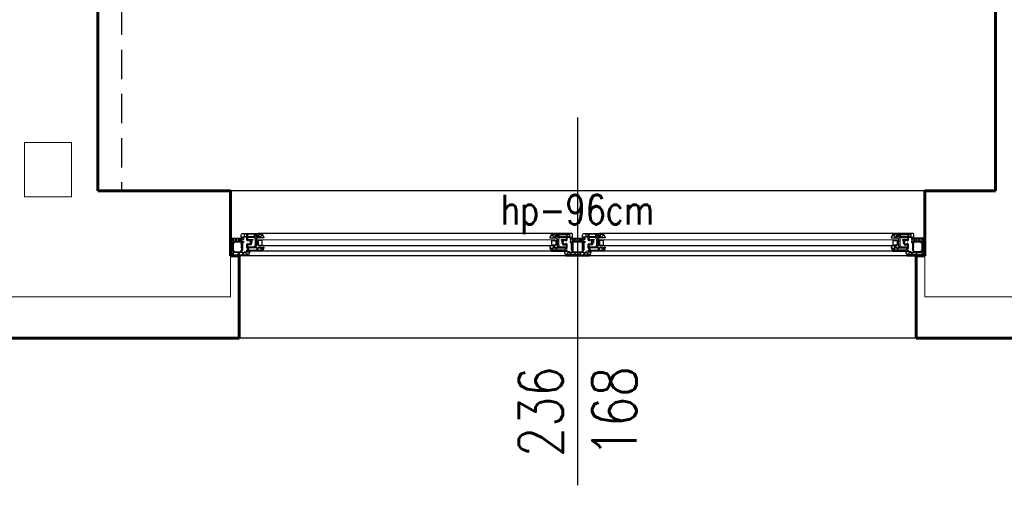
# Model space of a CAD drawing. Header units: millimetres. Extents: x 126553 to 403692, y -95821 to 38049.
# Tile 585 of 656: x 339762 to 340097, y 5943 to 6101. Entities that reach past the tile are written whole.
import ezdxf

# ---------------------------------------------------------------- set-up
doc = ezdxf.new("R2010")
doc.units = ezdxf.units.MM
doc.linetypes.add('DASHED', pattern=[15, 10, -5])
for name, color, linetype, lineweight in [('_(02 CIENKA)', 7, 'Continuous', 13), ('_(04 SREDNIA)', 7, 'Continuous', 25), ('_(05 SREDNIA DASHED)', 7, 'DASHED', 25), ('_(08 NAJGRUBSZA)', 7, 'Continuous', 60)]:
    doc.layers.add(name, color=color, linetype=linetype, lineweight=lineweight)
doc.styles.add('OPIS', font='romans.shx', dxfattribs={"width": 0.8})

# ---------------------------------------------------------------- blocks, each defined once
blk = doc.blocks.new('A$C26E57F26')
for p, q in [((6.000000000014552, 0), (113.9999999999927, 0)), ((122.0000000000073, 0), (229.9999999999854, -6.821210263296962e-13)), ((10.93402366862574, -1.599999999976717), (109.0659763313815, -1.599999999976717)), ((126.9340236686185, -1.599999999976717), (225.0659763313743, -1.599999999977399)), ((9.399999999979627, -7.599999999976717), (110.6000000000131, -7.599999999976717)), ((125.3999999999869, -7.599999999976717), (226.6000000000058, -7.599999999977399))]:
    blk.add_line(p, q)
for points in [[(0, 0), (0, -0.5), (0.25, -0.5), (0.25, -0.2999999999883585), (0.6500000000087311, -0.3000000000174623), (0.6499999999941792, -1), (0.2500000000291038, -0.8999999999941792), (0, -0.8999999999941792), (0, -1.399999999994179), (0.25, -1.399999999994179), (0.25, -1.209232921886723), (0.6500000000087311, -1.309232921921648), (0.6500000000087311, -4.690767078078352), (0.25, -4.790767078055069), (0.25, -4.599999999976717), (0, -4.599999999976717), (0, -5.099999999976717), (0.2500000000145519, -5.099999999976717), (0.6500000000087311, -5), (0.6499999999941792, -5.699999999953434), (0.25, -5.699999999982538), (0.25, -5.5), (0, -5.5), (0, -6), (4.5, -6), (4.5, -5.5), (4.25, -5.5), (4.25, -5.699999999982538), (3.75, -5.699999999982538), (3.75, -4.899999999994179, -0.4142135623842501), (3.850000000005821, -4.799999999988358), (3.999999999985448, -4.799999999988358), (4.25, -4.949999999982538), (4.5, -4.949999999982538), (4.5, -4.549999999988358), (4.150000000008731, -4.550000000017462), (4.149999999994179, -2.040983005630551), (3.900000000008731, -1.540983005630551, -0.6943257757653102), (4.822526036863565, -1.299999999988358), (6.465976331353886, -1.299999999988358), (6.465976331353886, -1.049999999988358), (6.000000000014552, 0), (0, 0)], [(236, 0), (236, -0.5), (235.75, -0.5), (235.75, -0.2999999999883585), (235.3499999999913, -0.3000000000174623), (235.3500000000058, -1), (235.7499999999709, -0.8999999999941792), (236, -0.8999999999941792), (236, -1.399999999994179), (235.75, -1.399999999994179), (235.75, -1.209232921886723), (235.3499999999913, -1.309232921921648), (235.3499999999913, -4.690767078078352), (235.75, -4.790767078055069), (235.75, -4.599999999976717), (236, -4.599999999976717), (236, -5.099999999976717), (235.7499999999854, -5.099999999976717), (235.3499999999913, -5), (235.3500000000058, -5.699999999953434), (235.75, -5.699999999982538), (235.75, -5.5), (236, -5.5), (236, -6), (231.5, -6), (231.5, -5.5), (231.75, -5.5), (231.75, -5.699999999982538), (232.25, -5.699999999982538), (232.25, -4.899999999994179, 0.4142135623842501), (232.1499999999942, -4.799999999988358), (232.0000000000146, -4.799999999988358), (231.75, -4.949999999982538), (231.5, -4.949999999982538), (231.5, -4.549999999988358), (231.8499999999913, -4.550000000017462), (231.8500000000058, -2.040983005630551), (232.0999999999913, -1.540983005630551, 0.6943257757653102), (231.1774739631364, -1.299999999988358), (229.5340236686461, -1.299999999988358), (229.5340236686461, -1.049999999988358), (229.9999999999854, 0), (236, 0)], [(0.9000000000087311, -4.699999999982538), (0.9000000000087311, -1.299999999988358), (3.69999999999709, -1.299999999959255), (3.69999999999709, -1.699999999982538), (3.750000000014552, -1.799999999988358), (3.700000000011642, -1.799999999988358), (3.700000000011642, -2.000000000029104), (3.849999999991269, -2), (3.900000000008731, -2.099999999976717), (3.900000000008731, -2.849999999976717), (3.69999999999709, -2.849999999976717), (3.69999999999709, -3.049999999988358), (3.900000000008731, -3.049999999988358), (3.900000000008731, -3.449999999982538), (3.69999999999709, -3.449999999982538), (3.69999999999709, -3.649999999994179), (3.900000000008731, -3.650000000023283), (3.900000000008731, -4.049999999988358), (3.69999999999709, -4.049999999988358), (3.69999999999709, -4.25), (3.899999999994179, -4.25), (3.900000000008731, -4.549999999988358, 0.3393928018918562), (3.620871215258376, -4.699999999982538), (0.9000000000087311, -4.699999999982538)], [(3.00155644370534, -1.100000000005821), (2.901556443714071, -0.2999999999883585), (4.110895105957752, -0.2999999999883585), (4.188247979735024, -0.9188229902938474, -0.6395021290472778), (3.897480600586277, -1.099999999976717), (3.00155644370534, -1.100000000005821)], [(5.549999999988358, -1.600000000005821), (5.549999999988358, -1.899999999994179), (5.949999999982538, -1.899999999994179), (5.949999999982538, -2.600000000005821), (5.549999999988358, -2.600000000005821), (5.549999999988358, -3.899999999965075), (5.799999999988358, -3.899999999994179), (5.799999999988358, -4.149999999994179), (6.049999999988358, -4.149999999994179), (6.049999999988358, -3.899999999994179), (6.75, -3.899999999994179, -0.4142135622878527), (6.850000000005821, -3.999999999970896), (6.850000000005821, -4.25), (6.75, -4.25), (6.75, -4.449999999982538), (6.850000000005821, -4.5), (6.850000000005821, -4.699999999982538), (6.75, -4.75), (6.75, -4.949999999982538), (6.850000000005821, -4.949999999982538), (6.850000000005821, -5.299999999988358), (6.049999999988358, -5.299999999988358), (6.049999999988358, -5.049999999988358), (5.799999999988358, -5.049999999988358), (5.799999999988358, -5.299999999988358), (5.549999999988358, -5.299999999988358), (5.549999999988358, -6.299999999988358), (3.699999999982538, -6.299999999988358), (3.699999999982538, -7.099999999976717, 0.414213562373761), (4.199999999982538, -7.599999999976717), (9.39999999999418, -7.599999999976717), (9.39999999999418, -7.5), (10.69999999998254, -7.5), (11.39999999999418, -6.350000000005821), (11.39999999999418, -6.100000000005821), (9.049999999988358, -6.100000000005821), (9.049999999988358, -3.640983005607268), (8.799999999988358, -3.140983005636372, -0.6943257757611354), (9.722526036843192, -2.899999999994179), (10.42818394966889, -2.899999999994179), (10.42818394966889, -2.649999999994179, -0.4142135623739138), (10.67818394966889, -2.399999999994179), (11.00344815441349, -2.399999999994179), (11.07001620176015, -2.549999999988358), (11.07001620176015, -2.900000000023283), (11.39999999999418, -2.899999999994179), (11.39999999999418, -2.650000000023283), (10.93402366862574, -1.599999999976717), (5.549999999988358, -1.600000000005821)], [(4.38554476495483, -0.884745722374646), (4.312451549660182, -0.2999999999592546), (5.84753099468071, -0.2999999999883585), (5.95847774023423, -0.5499999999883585), (5.74416028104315, -0.5499999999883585, 0.4142135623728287), (5.24416028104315, -1.049999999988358), (4.861223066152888, -1.049999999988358, 0.1837990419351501), (4.38554476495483, -0.884745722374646)], [(8.659113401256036, -2.899999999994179, 0.1439330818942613), (8.60000000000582, -3.299999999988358), (8.799999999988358, -3.699999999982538), (8.799999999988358, -3.899999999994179), (8.60000000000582, -3.899999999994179), (8.60000000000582, -4.099999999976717), (8.799999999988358, -4.099999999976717), (8.799999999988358, -4.799999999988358), (8.60000000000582, -4.799999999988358), (8.60000000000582, -5), (8.799999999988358, -5), (8.799999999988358, -5.299999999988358), (8.60000000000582, -5.299999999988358), (8.60000000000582, -5.5), (8.799999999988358, -5.5), (8.799999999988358, -6.08158997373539, 0.09816449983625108), (8.371456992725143, -6.299999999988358), (5.799999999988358, -6.299999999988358), (5.799999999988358, -5.549999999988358), (7.600000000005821, -5.549999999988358), (7.600000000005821, -5.299999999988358), (7.100000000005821, -5.299999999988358), (7.100000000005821, -4.949999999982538), (7.350000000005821, -4.899999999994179), (7.350000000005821, -4.699999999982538), (7.100000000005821, -4.699999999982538), (7.100000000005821, -4.5), (7.350000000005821, -4.5), (7.350000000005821, -4.299999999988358), (7.100000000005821, -4.25), (7.100000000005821, -4, 0.414213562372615), (6.75, -3.649999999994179), (5.799999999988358, -3.649999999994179), (5.799999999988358, -2.899999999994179), (8.659113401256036, -2.899999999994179, 0.1439330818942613)], [(6.199999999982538, -1.899999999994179), (9.010895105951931, -1.900000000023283), (9.088247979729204, -2.518822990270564, 0.1227813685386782), (8.797480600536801, -2.699999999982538), (6.199999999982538, -2.699999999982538), (6.199999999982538, -1.899999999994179)], [(9.212451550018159, -1.899999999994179), (10.7815546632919, -1.899999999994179), (10.89250140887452, -2.149999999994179), (10.67818394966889, -2.149999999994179, 0.4142135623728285), (10.17818394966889, -2.649999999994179), (9.76122306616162, -2.649999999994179, 0.183799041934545), (9.285544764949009, -2.484745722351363), (9.212451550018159, -1.899999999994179)], [(114.4500000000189, -1.600000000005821), (114.4500000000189, -1.899999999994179), (114.0500000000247, -1.899999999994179), (114.0500000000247, -2.600000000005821), (114.4500000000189, -2.600000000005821), (114.4500000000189, -3.899999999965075), (114.2000000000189, -3.899999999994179), (114.2000000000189, -4.149999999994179), (113.9500000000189, -4.149999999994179), (113.9500000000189, -3.899999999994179), (113.2500000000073, -3.899999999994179, 0.4142135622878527), (113.1500000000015, -3.999999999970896), (113.1500000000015, -4.25), (113.2500000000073, -4.25), (113.2500000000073, -4.449999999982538), (113.1500000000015, -4.5), (113.1500000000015, -4.699999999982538), (113.2500000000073, -4.75), (113.2500000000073, -4.949999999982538), (113.1500000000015, -4.949999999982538), (113.1500000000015, -5.299999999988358), (113.9500000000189, -5.299999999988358), (113.9500000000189, -5.049999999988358), (114.2000000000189, -5.049999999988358), (114.2000000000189, -5.299999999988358), (114.4500000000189, -5.299999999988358), (114.4500000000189, -6.299999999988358), (116.3000000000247, -6.299999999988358), (116.3000000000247, -7.099999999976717, -0.414213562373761), (115.8000000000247, -7.599999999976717), (110.6000000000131, -7.599999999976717), (110.6000000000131, -7.5), (109.3000000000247, -7.5), (108.6000000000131, -6.350000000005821), (108.6000000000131, -6.100000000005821), (110.9500000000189, -6.100000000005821), (110.9500000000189, -3.640983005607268), (111.2000000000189, -3.140983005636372, 0.6943257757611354), (110.2774739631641, -2.899999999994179), (109.5718160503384, -2.899999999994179), (109.5718160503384, -2.649999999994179, 0.4142135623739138), (109.3218160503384, -2.399999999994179), (108.9965518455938, -2.399999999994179), (108.9299837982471, -2.549999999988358), (108.9299837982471, -2.900000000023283), (108.6000000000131, -2.899999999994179), (108.6000000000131, -2.650000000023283), (109.0659763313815, -1.599999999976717), (114.4500000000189, -1.600000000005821)], [(110.7875484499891, -1.899999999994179), (109.2184453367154, -1.899999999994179), (109.1074985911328, -2.149999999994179), (109.3218160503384, -2.149999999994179, -0.4142135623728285), (109.8218160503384, -2.649999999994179), (110.2387769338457, -2.649999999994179, -0.183799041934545), (110.7144552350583, -2.484745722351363), (110.7875484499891, -1.899999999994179)], [(113.8000000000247, -1.899999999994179), (110.9891048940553, -1.900000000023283), (110.9117520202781, -2.518822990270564, -0.1227813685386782), (111.2025193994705, -2.699999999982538), (113.8000000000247, -2.699999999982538), (113.8000000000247, -1.899999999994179)], [(111.3408865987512, -2.899999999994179, -0.1439330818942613), (111.4000000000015, -3.299999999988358), (111.2000000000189, -3.699999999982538), (111.2000000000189, -3.899999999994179), (111.4000000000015, -3.899999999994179), (111.4000000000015, -4.099999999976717), (111.2000000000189, -4.099999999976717), (111.2000000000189, -4.799999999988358), (111.4000000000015, -4.799999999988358), (111.4000000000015, -5), (111.2000000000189, -5), (111.2000000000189, -5.299999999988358), (111.4000000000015, -5.299999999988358), (111.4000000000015, -5.5), (111.2000000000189, -5.5), (111.2000000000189, -6.08158997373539, -0.09816449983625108), (111.6285430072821, -6.299999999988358), (114.2000000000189, -6.299999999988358), (114.2000000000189, -5.549999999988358), (112.4000000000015, -5.549999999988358), (112.4000000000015, -5.299999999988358), (112.9000000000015, -5.299999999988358), (112.9000000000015, -4.949999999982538), (112.6500000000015, -4.899999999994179), (112.6500000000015, -4.699999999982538), (112.9000000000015, -4.699999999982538), (112.9000000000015, -4.5), (112.6500000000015, -4.5), (112.6500000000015, -4.299999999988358), (112.9000000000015, -4.25), (112.9000000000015, -4, -0.414213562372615), (113.2500000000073, -3.649999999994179), (114.2000000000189, -3.649999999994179), (114.2000000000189, -2.899999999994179), (111.3408865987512, -2.899999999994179, -0.1439330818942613)], [(115.6144552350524, -0.884745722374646), (115.6875484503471, -0.2999999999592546), (114.1524690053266, -0.2999999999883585), (114.041522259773, -0.5499999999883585), (114.2558397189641, -0.5499999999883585, -0.4142135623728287), (114.7558397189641, -1.049999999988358), (115.1387769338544, -1.049999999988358, -0.1837990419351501), (115.6144552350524, -0.884745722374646)], [(116.9984435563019, -1.100000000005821), (117.0984435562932, -0.2999999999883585), (115.8891048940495, -0.2999999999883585), (115.8117520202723, -0.9188229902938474, 0.6395021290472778), (116.102519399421, -1.099999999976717), (116.9984435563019, -1.100000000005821)], [(119.0015564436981, -1.100000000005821), (118.9015564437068, -0.2999999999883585), (120.1108951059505, -0.2999999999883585), (120.1882479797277, -0.9188229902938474, -0.6395021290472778), (119.897480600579, -1.099999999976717), (119.0015564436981, -1.100000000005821)], [(121.5499999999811, -1.600000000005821), (121.5499999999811, -1.899999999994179), (121.9499999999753, -1.899999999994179), (121.9499999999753, -2.600000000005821), (121.5499999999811, -2.600000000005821), (121.5499999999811, -3.899999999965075), (121.7999999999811, -3.899999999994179), (121.7999999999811, -4.149999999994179), (122.0499999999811, -4.149999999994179), (122.0499999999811, -3.899999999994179), (122.7499999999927, -3.899999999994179, -0.4142135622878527), (122.8499999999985, -3.999999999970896), (122.8499999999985, -4.25), (122.7499999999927, -4.25), (122.7499999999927, -4.449999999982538), (122.8499999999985, -4.5), (122.8499999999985, -4.699999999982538), (122.7499999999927, -4.75), (122.7499999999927, -4.949999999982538), (122.8499999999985, -4.949999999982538), (122.8499999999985, -5.299999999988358), (122.0499999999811, -5.299999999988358), (122.0499999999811, -5.049999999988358), (121.7999999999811, -5.049999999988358), (121.7999999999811, -5.299999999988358), (121.5499999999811, -5.299999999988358), (121.5499999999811, -6.299999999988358), (119.6999999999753, -6.299999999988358), (119.6999999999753, -7.099999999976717, 0.414213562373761), (120.1999999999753, -7.599999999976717), (125.3999999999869, -7.599999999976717), (125.3999999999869, -7.5), (126.6999999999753, -7.5), (127.3999999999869, -6.350000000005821), (127.3999999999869, -6.100000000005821), (125.0499999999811, -6.100000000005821), (125.0499999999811, -3.640983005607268), (124.7999999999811, -3.140983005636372, -0.6943257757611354), (125.7225260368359, -2.899999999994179), (126.4281839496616, -2.899999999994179), (126.4281839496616, -2.649999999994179, -0.4142135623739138), (126.6781839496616, -2.399999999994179), (127.0034481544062, -2.399999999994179), (127.0700162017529, -2.549999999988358), (127.0700162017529, -2.900000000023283), (127.3999999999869, -2.899999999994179), (127.3999999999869, -2.650000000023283), (126.9340236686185, -1.599999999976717), (121.5499999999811, -1.600000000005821)], [(120.3855447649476, -0.884745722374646), (120.3124515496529, -0.2999999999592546), (121.8475309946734, -0.2999999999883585), (121.958477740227, -0.5499999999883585), (121.7441602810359, -0.5499999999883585, 0.4142135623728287), (121.2441602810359, -1.049999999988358), (120.8612230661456, -1.049999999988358, 0.1837990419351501), (120.3855447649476, -0.884745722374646)], [(124.6591134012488, -2.899999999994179, 0.1439330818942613), (124.5999999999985, -3.299999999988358), (124.7999999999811, -3.699999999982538), (124.7999999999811, -3.899999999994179), (124.5999999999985, -3.899999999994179), (124.5999999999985, -4.099999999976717), (124.7999999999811, -4.099999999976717), (124.7999999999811, -4.799999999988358), (124.5999999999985, -4.799999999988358), (124.5999999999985, -5), (124.7999999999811, -5), (124.7999999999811, -5.299999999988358), (124.5999999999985, -5.299999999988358), (124.5999999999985, -5.5), (124.7999999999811, -5.5), (124.7999999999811, -6.08158997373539, 0.09816449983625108), (124.3714569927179, -6.299999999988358), (121.7999999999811, -6.299999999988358), (121.7999999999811, -5.549999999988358), (123.5999999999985, -5.549999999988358), (123.5999999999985, -5.299999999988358), (123.0999999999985, -5.299999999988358), (123.0999999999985, -4.949999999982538), (123.3499999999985, -4.899999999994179), (123.3499999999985, -4.699999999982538), (123.0999999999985, -4.699999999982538), (123.0999999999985, -4.5), (123.3499999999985, -4.5), (123.3499999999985, -4.299999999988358), (123.0999999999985, -4.25), (123.0999999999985, -4, 0.414213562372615), (122.7499999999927, -3.649999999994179), (121.7999999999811, -3.649999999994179), (121.7999999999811, -2.899999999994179), (124.6591134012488, -2.899999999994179, 0.1439330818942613)], [(122.1999999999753, -1.899999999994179), (125.0108951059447, -1.900000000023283), (125.0882479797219, -2.518822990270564, 0.1227813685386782), (124.7974806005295, -2.699999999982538), (122.1999999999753, -2.699999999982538), (122.1999999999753, -1.899999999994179)], [(125.2124515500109, -1.899999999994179), (126.7815546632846, -1.899999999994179), (126.8925014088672, -2.149999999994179), (126.6781839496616, -2.149999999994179, 0.4142135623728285), (126.1781839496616, -2.649999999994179), (125.7612230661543, -2.649999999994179, 0.183799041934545), (125.2855447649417, -2.484745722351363), (125.2124515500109, -1.899999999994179)], [(230.4500000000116, -1.600000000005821), (230.4500000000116, -1.899999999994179), (230.0500000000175, -1.899999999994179), (230.0500000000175, -2.600000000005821), (230.4500000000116, -2.600000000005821), (230.4500000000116, -3.899999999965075), (230.2000000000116, -3.899999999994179), (230.2000000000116, -4.149999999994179), (229.9500000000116, -4.149999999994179), (229.9500000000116, -3.899999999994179), (229.25, -3.899999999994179, 0.4142135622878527), (229.1499999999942, -3.999999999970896), (229.1499999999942, -4.25), (229.25, -4.25), (229.25, -4.449999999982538), (229.1499999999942, -4.5), (229.1499999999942, -4.699999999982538), (229.25, -4.75), (229.25, -4.949999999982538), (229.1499999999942, -4.949999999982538), (229.1499999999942, -5.299999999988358), (229.9500000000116, -5.299999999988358), (229.9500000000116, -5.049999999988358), (230.2000000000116, -5.049999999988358), (230.2000000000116, -5.299999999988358), (230.4500000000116, -5.299999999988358), (230.4500000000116, -6.299999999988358), (232.3000000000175, -6.299999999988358), (232.3000000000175, -7.099999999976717, -0.414213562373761), (231.8000000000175, -7.599999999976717), (226.6000000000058, -7.599999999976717), (226.6000000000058, -7.5), (225.3000000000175, -7.5), (224.6000000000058, -6.350000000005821), (224.6000000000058, -6.100000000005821), (226.9500000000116, -6.100000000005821), (226.9500000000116, -3.640983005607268), (227.2000000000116, -3.140983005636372, 0.6943257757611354), (226.2774739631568, -2.899999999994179), (225.5718160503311, -2.899999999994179), (225.5718160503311, -2.649999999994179, 0.4142135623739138), (225.3218160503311, -2.399999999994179), (224.9965518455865, -2.399999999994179), (224.9299837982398, -2.549999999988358), (224.9299837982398, -2.900000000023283), (224.6000000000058, -2.899999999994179), (224.6000000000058, -2.650000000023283), (225.0659763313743, -1.599999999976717), (230.4500000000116, -1.600000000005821)], [(226.7875484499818, -1.899999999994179), (225.2184453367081, -1.899999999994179), (225.1074985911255, -2.149999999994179), (225.3218160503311, -2.149999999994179, -0.4142135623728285), (225.8218160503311, -2.649999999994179), (226.2387769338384, -2.649999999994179, -0.183799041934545), (226.714455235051, -2.484745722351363), (226.7875484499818, -1.899999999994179)], [(229.8000000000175, -1.899999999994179), (226.9891048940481, -1.900000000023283), (226.9117520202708, -2.518822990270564, -0.1227813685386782), (227.2025193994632, -2.699999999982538), (229.8000000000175, -2.699999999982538), (229.8000000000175, -1.899999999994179)], [(227.340886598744, -2.899999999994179, -0.1439330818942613), (227.3999999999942, -3.299999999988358), (227.2000000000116, -3.699999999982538), (227.2000000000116, -3.899999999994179), (227.3999999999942, -3.899999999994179), (227.3999999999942, -4.099999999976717), (227.2000000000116, -4.099999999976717), (227.2000000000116, -4.799999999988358), (227.3999999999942, -4.799999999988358), (227.3999999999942, -5), (227.2000000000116, -5), (227.2000000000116, -5.299999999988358), (227.3999999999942, -5.299999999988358), (227.3999999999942, -5.5), (227.2000000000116, -5.5), (227.2000000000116, -6.08158997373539, -0.09816449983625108), (227.6285430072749, -6.299999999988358), (230.2000000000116, -6.299999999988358), (230.2000000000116, -5.549999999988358), (228.3999999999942, -5.549999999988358), (228.3999999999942, -5.299999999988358), (228.8999999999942, -5.299999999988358), (228.8999999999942, -4.949999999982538), (228.6499999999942, -4.899999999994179), (228.6499999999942, -4.699999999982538), (228.8999999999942, -4.699999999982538), (228.8999999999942, -4.5), (228.6499999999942, -4.5), (228.6499999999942, -4.299999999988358), (228.8999999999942, -4.25), (228.8999999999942, -4, -0.414213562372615), (229.25, -3.649999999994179), (230.2000000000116, -3.649999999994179), (230.2000000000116, -2.899999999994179), (227.340886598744, -2.899999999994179, -0.1439330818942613)], [(231.6144552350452, -0.884745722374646), (231.6875484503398, -0.2999999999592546), (230.1524690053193, -0.2999999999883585), (230.0415222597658, -0.5499999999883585), (230.2558397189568, -0.5499999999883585, -0.4142135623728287), (230.7558397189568, -1.049999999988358), (231.1387769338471, -1.049999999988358, -0.1837990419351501), (231.6144552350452, -0.884745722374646)], [(232.9984435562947, -1.100000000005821), (233.0984435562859, -0.2999999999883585), (231.8891048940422, -0.2999999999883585), (231.811752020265, -0.9188229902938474, 0.6395021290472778), (232.1025193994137, -1.099999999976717), (232.9984435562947, -1.100000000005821)], [(235.0999999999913, -4.699999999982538), (235.0999999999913, -1.299999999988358), (232.3000000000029, -1.299999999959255), (232.3000000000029, -1.699999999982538), (232.2499999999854, -1.799999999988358), (232.2999999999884, -1.799999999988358), (232.2999999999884, -2.000000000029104), (232.1500000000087, -2), (232.0999999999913, -2.099999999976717), (232.0999999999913, -2.849999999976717), (232.3000000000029, -2.849999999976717), (232.3000000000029, -3.049999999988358), (232.0999999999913, -3.049999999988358), (232.0999999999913, -3.449999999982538), (232.3000000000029, -3.449999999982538), (232.3000000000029, -3.649999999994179), (232.0999999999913, -3.650000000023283), (232.0999999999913, -4.049999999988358), (232.3000000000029, -4.049999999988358), (232.3000000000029, -4.25), (232.1000000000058, -4.25), (232.0999999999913, -4.549999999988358, -0.3393928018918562), (232.3791287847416, -4.699999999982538), (235.0999999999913, -4.699999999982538)], [(9.64999999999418, -6.350000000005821), (10.17818394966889, -6.350000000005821, 0.4142135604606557), (10.67266641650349, -6.849999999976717), (10.80298017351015, -6.850000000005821), (10.58993669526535, -7.199999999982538), (9.64999999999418, -7.199999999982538), (9.64999999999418, -6.350000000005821)], [(110.3500000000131, -6.350000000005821), (109.8218160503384, -6.350000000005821, -0.4142135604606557), (109.3273335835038, -6.849999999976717), (109.1970198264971, -6.850000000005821), (109.4100633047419, -7.199999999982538), (110.3500000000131, -7.199999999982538), (110.3500000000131, -6.350000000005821)], [(125.6499999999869, -6.350000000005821), (126.1781839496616, -6.350000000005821, 0.4142135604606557), (126.6726664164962, -6.849999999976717), (126.8029801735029, -6.850000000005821), (126.5899366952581, -7.199999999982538), (125.6499999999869, -7.199999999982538), (125.6499999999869, -6.350000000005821)], [(226.3500000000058, -6.350000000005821), (225.8218160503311, -6.350000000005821, -0.4142135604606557), (225.3273335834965, -6.849999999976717), (225.1970198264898, -6.850000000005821), (225.4100633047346, -7.199999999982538), (226.3500000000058, -7.199999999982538), (226.3500000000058, -6.350000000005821)]]:
    blk.add_lwpolyline(points, format="xyb", close=True)
for points in [[(120.4999999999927, -6), (115.5000000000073, -6), (115.5000000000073, -5.5), (115.7500000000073, -5.5), (115.7500000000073, -5.699999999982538), (116.2500000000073, -5.699999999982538), (116.2500000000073, -4.899999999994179, 0.4142135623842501), (116.1500000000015, -4.799999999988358), (116.0000000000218, -4.799999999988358), (115.7500000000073, -4.949999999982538), (115.5000000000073, -4.949999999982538), (115.5000000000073, -4.549999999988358), (115.8499999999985, -4.550000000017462), (115.8500000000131, -2.040983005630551), (116.0999999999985, -1.540983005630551, 0.6943257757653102), (115.1774739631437, -1.299999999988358), (113.5340236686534, -1.299999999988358), (113.5340236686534, -1.049999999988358), (113.9999999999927, 0)], [(120.4999999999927, -6), (120.4999999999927, -5.5), (120.2499999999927, -5.5), (120.2499999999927, -5.699999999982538), (119.7499999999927, -5.699999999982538), (119.7499999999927, -4.899999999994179, -0.4142135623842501), (119.8499999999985, -4.799999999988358), (119.9999999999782, -4.799999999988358), (120.2499999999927, -4.949999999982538), (120.4999999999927, -4.949999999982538), (120.4999999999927, -4.549999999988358), (120.1500000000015, -4.550000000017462), (120.1499999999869, -2.040983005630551), (119.9000000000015, -1.540983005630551, -0.6943257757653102), (120.8225260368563, -1.299999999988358), (122.4659763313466, -1.299999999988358), (122.4659763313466, -1.049999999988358), (122.0000000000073, 0)], [(116.3000000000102, -1.299999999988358), (116.3000000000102, -1.699999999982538), (116.2499999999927, -1.799999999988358), (116.2999999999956, -1.799999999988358), (116.2999999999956, -2.000000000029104), (116.150000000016, -2), (116.0999999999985, -2.099999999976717), (116.0999999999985, -2.849999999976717), (116.3000000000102, -2.849999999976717), (116.3000000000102, -3.049999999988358), (116.0999999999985, -3.049999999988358), (116.0999999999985, -3.449999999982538), (116.3000000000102, -3.449999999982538), (116.3000000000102, -3.649999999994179), (116.0999999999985, -3.650000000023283), (116.0999999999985, -4.049999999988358), (116.3000000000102, -4.049999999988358), (116.3000000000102, -4.25), (116.1000000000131, -4.25), (116.0999999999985, -4.549999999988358, -0.3393928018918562), (116.3791287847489, -4.699999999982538), (116.3791287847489, -4.699999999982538), (119.6208712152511, -4.699999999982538, -0.3393928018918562), (119.9000000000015, -4.549999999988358), (119.8999999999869, -4.25), (119.6999999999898, -4.25), (119.6999999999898, -4.049999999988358), (119.9000000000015, -4.049999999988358), (119.9000000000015, -3.650000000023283), (119.6999999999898, -3.649999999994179), (119.6999999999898, -3.449999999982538), (119.9000000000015, -3.449999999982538), (119.9000000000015, -3.049999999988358), (119.6999999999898, -3.049999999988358), (119.6999999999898, -2.849999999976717), (119.9000000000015, -2.849999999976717), (119.9000000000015, -2.099999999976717), (119.849999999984, -2), (119.7000000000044, -2.000000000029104), (119.7000000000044, -1.799999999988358), (119.7500000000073, -1.799999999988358), (119.6999999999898, -1.699999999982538), (119.6999999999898, -1.299999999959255), (116.3000000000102, -1.299999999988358)]]:
    blk.add_lwpolyline(points, format="xyb")
blk.add_lwpolyline([(122.0000000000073, 0), (113.9999999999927, 0), (113.9999999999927, 0)])
for points in [[(0.9000000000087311, -1.099999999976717), (0.8999999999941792, -0.2999999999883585), (2.700000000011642, -0.3000000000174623), (2.798461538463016, -1.099999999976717), (0.9000000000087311, -1.099999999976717)], [(117.2015384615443, -1.099999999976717), (117.3000000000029, -0.2999999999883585), (118.7000000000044, -0.3000000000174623), (118.7984615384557, -1.099999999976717), (117.2015384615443, -1.099999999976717)], [(235.0999999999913, -1.099999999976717), (235.1000000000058, -0.2999999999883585), (233.2999999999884, -0.3000000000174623), (233.201538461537, -1.099999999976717), (235.0999999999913, -1.099999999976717)], [(1.80000000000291, -5.699999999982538), (0.9000000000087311, -5.699999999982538), (0.8999999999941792, -4.899999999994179), (1.80000000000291, -4.899999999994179), (1.80000000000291, -5.699999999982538)], [(2, -4.899999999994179), (2.80000000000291, -4.899999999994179), (2.80000000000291, -5.699999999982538), (2, -5.699999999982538), (2, -4.899999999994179)], [(3, -4.899999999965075), (3.5, -4.899999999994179), (3.5, -5.699999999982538), (3, -5.699999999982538), (3, -4.899999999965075)], [(5.549999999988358, -6.549999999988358), (5.549999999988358, -7.299999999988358), (4.75, -7.299999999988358), (4.75, -6.549999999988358), (5.549999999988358, -6.549999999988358)], [(8.25, -6.5), (8.25, -7.299999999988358), (5.799999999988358, -7.299999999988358), (5.799999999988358, -6.5), (8.25, -6.5)], [(8.758876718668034, -6.500622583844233), (9.39999999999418, -6.54558886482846), (9.39999999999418, -6.87268477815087), (8.75, -6.627185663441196), (8.758876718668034, -6.500622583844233)], [(9.39999999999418, -5.199999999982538), (9.39999999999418, -3.600000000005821), (10.79999999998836, -3.600000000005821), (10.79999999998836, -5.199999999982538)], [(110.6000000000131, -5.199999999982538), (110.6000000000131, -3.600000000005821), (109.2000000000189, -3.600000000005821), (109.2000000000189, -5.199999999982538)], [(111.2411232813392, -6.500622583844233), (110.6000000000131, -6.54558886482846), (110.6000000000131, -6.87268477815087), (111.2500000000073, -6.627185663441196), (111.2411232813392, -6.500622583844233)], [(111.7500000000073, -6.5), (111.7500000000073, -7.299999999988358), (114.2000000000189, -7.299999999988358), (114.2000000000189, -6.5), (111.7500000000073, -6.5)], [(114.4500000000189, -6.549999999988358), (114.4500000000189, -7.299999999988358), (115.2500000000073, -7.299999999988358), (115.2500000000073, -6.549999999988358), (114.4500000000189, -6.549999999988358)], [(117.0000000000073, -4.899999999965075), (116.5000000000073, -4.899999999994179), (116.5000000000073, -5.699999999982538), (117.0000000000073, -5.699999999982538), (117.0000000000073, -4.899999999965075)], [(117.9000000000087, -4.899999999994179), (117.2000000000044, -4.899999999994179), (117.2000000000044, -5.699999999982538), (117.9000000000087, -5.699999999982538), (117.9000000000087, -4.899999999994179)], [(118.0999999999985, -4.899999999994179), (118.7999999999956, -4.899999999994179), (118.7999999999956, -5.699999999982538), (118.0999999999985, -5.699999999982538), (118.0999999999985, -4.899999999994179)], [(118.9999999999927, -4.899999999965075), (119.4999999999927, -4.899999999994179), (119.4999999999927, -5.699999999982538), (118.9999999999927, -5.699999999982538), (118.9999999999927, -4.899999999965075)], [(121.5499999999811, -6.549999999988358), (121.5499999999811, -7.299999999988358), (120.7499999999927, -7.299999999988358), (120.7499999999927, -6.549999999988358), (121.5499999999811, -6.549999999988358)], [(124.2499999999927, -6.5), (124.2499999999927, -7.299999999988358), (121.7999999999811, -7.299999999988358), (121.7999999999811, -6.5), (124.2499999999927, -6.5)], [(124.7588767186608, -6.500622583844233), (125.3999999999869, -6.54558886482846), (125.3999999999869, -6.87268477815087), (124.7499999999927, -6.627185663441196), (124.7588767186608, -6.500622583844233)], [(125.3999999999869, -5.199999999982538), (125.3999999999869, -3.600000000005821), (126.7999999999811, -3.600000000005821), (126.7999999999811, -5.199999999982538)], [(226.6000000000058, -5.199999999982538), (226.6000000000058, -3.600000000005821), (225.2000000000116, -3.600000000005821), (225.2000000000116, -5.199999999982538)], [(227.241123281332, -6.500622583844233), (226.6000000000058, -6.54558886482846), (226.6000000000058, -6.87268477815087), (227.25, -6.627185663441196), (227.241123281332, -6.500622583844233)], [(227.75, -6.5), (227.75, -7.299999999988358), (230.2000000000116, -7.299999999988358), (230.2000000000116, -6.5), (227.75, -6.5)], [(230.4500000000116, -6.549999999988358), (230.4500000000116, -7.299999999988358), (231.25, -7.299999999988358), (231.25, -6.549999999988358), (230.4500000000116, -6.549999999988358)], [(233, -4.899999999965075), (232.5, -4.899999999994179), (232.5, -5.699999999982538), (233, -5.699999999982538), (233, -4.899999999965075)], [(234, -4.899999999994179), (233.1999999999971, -4.899999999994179), (233.1999999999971, -5.699999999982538), (234, -5.699999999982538), (234, -4.899999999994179)], [(234.1999999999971, -5.699999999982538), (235.0999999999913, -5.699999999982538), (235.1000000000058, -4.899999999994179), (234.1999999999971, -4.899999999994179), (234.1999999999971, -5.699999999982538)], [(8.500000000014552, -6.799999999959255), (9.14999999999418, -7.045499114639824), (9.14999999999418, -7.299999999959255), (8.5, -7.299999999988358), (8.500000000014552, -6.799999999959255)], [(111.4999999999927, -6.799999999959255), (110.8500000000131, -7.045499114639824), (110.8500000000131, -7.299999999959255), (111.5000000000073, -7.299999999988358), (111.4999999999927, -6.799999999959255)], [(124.5000000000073, -6.799999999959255), (125.1499999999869, -7.045499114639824), (125.1499999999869, -7.299999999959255), (124.4999999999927, -7.299999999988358), (124.5000000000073, -6.799999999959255)], [(227.4999999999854, -6.799999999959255), (226.8500000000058, -7.045499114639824), (226.8500000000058, -7.299999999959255), (227.5, -7.299999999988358), (227.4999999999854, -6.799999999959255)]]:
    blk.add_lwpolyline(points, close=True)
for points, const_width in [([(3.600000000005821, -1.424999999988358), (1.551776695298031, -1.424999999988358), (1.024999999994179, -1.95177669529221), (1.024999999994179, -4.04822330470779), (1.551776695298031, -4.574999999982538), (3.600000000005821, -4.574999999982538)], 0.25), ([(5.799999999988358, -3.024999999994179), (7.848223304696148, -3.024999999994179), (8.375, -3.551776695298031), (8.375, -5.648223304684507), (7.848223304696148, -6.174999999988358), (5.799999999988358, -6.174999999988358)], 0.25), ([(9.39999999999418, -3.399999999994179), (110.6000000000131, -3.399999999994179)], 0.4), ([(114.2000000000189, -3.024999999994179), (112.1517766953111, -3.024999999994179), (111.6250000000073, -3.551776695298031), (111.6250000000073, -5.648223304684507), (112.1517766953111, -6.174999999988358), (114.2000000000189, -6.174999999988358)], 0.25), ([(121.7999999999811, -3.024999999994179), (123.8482233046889, -3.024999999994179), (124.3749999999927, -3.551776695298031), (124.3749999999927, -5.648223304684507), (123.8482233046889, -6.174999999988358), (121.7999999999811, -6.174999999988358)], 0.25), ([(125.3999999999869, -3.399999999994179), (226.6000000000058, -3.400000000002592)], 0.4), ([(230.2000000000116, -3.024999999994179), (228.1517766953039, -3.024999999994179), (227.625, -3.551776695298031), (227.625, -5.648223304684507), (228.1517766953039, -6.174999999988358), (230.2000000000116, -6.174999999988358)], 0.25), ([(232.3999999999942, -1.424999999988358), (234.448223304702, -1.424999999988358), (234.9750000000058, -1.95177669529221), (234.9750000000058, -4.04822330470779), (234.448223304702, -4.574999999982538), (232.3999999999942, -4.574999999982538)], 0.25), ([(9.39999999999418, -5.399999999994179), (110.6000000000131, -5.399999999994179)], 0.4), ([(125.3999999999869, -5.399999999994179), (226.6000000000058, -5.400000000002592)], 0.4)]:
    blk.add_lwpolyline(points, dxfattribs=dict(const_width=const_width))
at = {"const_width": 0.25}
blk.add_lwpolyline([(116.5041287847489, -4.574999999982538), (119.4958712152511, -4.574999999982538), (119.4958712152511, -1.424999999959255), (116.5041287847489, -1.424999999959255)], close=True, dxfattribs=at)

msp = doc.modelspace()

# ---------------------------------------------------------------- linework, layer by layer
at = {"layer": '_(02 CIENKA)'}
for p, q in [((339763.6840924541, 6059.45785169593), (339763.6840924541, 6040.95785169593)), ((339779.6840924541, 6059.45785169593), (339779.6840924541, 6040.95785169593)), ((339763.6840924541, 6040.95785169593), (339779.6840924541, 6040.95785169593)), ((339833.6840924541, 6020.957851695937), (339833.6840924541, 6006.957851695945)), ((340069.6840924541, 6020.957851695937), (340069.6840924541, 6006.957851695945)), ((339833.6840924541, 6006.95785169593), (339709.6840924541, 6006.95785169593)), ((340133.6840924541, 6006.95785169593), (340069.6840924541, 6006.95785169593))]:
    msp.add_line(p, q, dxfattribs=at)
msp.add_lwpolyline([(339763.6840924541, 6059.45785169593), (339779.6840924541, 6059.45785169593)], dxfattribs=at)
at = {"layer": '_(04 SREDNIA)'}
for p, q in [((339951.6840924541, 6067.957851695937), (339951.6840924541, 5942.957851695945)), ((340069.6840924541, 6042.957851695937), (339833.6840924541, 6042.957851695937)), ((340066.6840924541, 5992.957851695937), (339836.6840924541, 5992.957851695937))]:
    msp.add_line(p, q, dxfattribs=at)
at = {"layer": '_(05 SREDNIA DASHED)'}
msp.add_line((339796.6840924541, 7650.957851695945), (339796.6840924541, 6042.957851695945), dxfattribs=at)
at = {"layer": '_(08 NAJGRUBSZA)'}
for p, q in [((340093.6840924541, 6132.957851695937), (340093.6840924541, 6042.95785169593)), ((339788.6840924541, 6042.95785169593), (339788.6840924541, 6104.95785169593)), ((339833.6840924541, 6042.95785169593), (339788.6840924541, 6042.95785169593)), ((339833.6840924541, 6020.957851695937), (339833.6840924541, 6042.957851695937)), ((340069.6840924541, 6020.957851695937), (340069.6840924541, 6042.957851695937)), ((340093.6840924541, 6042.95785169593), (340069.6840924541, 6042.95785169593)), ((339836.6840924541, 6020.957851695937), (339833.6840924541, 6020.957851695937)), ((339836.6840924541, 6020.957851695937), (339836.6840924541, 5992.957851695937)), ((340066.6840924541, 6020.957851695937), (340066.6840924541, 5992.957851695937)), ((340066.6840924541, 6020.957851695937), (340069.6840924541, 6020.957851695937)), ((339836.6840924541, 5992.95785169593), (339706.6840924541, 5992.95785169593)), ((340136.6840924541, 5992.95785169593), (340066.6840924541, 5992.95785169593))]:
    msp.add_line(p, q, dxfattribs=at)

# ---------------------------------------------------------------- block references
at = {"layer": '_(04 SREDNIA)', "rotation": 180}
msp.add_blockref('A$C26E57F26', (340069.6840924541, 6020.957851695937), dxfattribs=at)

# ---------------------------------------------------------------- texts
at = {"layer": '_(04 SREDNIA)', "insert": (339951.6840924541, 6034.957851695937), "char_height": 10, "width": 235, "attachment_point": 5, "style": 'OPIS'}
msp.add_mtext('hp-96cm', dxfattribs=at)
at = {"layer": '_(04 SREDNIA)', "insert": (339951.6840924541, 5967.957851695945), "char_height": 15, "width": 49.99999999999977, "attachment_point": 5, "rotation": 90.00000000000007, "style": 'OPIS'}
msp.add_mtext('236\\P168', dxfattribs=at)

doc.saveas('drawing.dxf')
